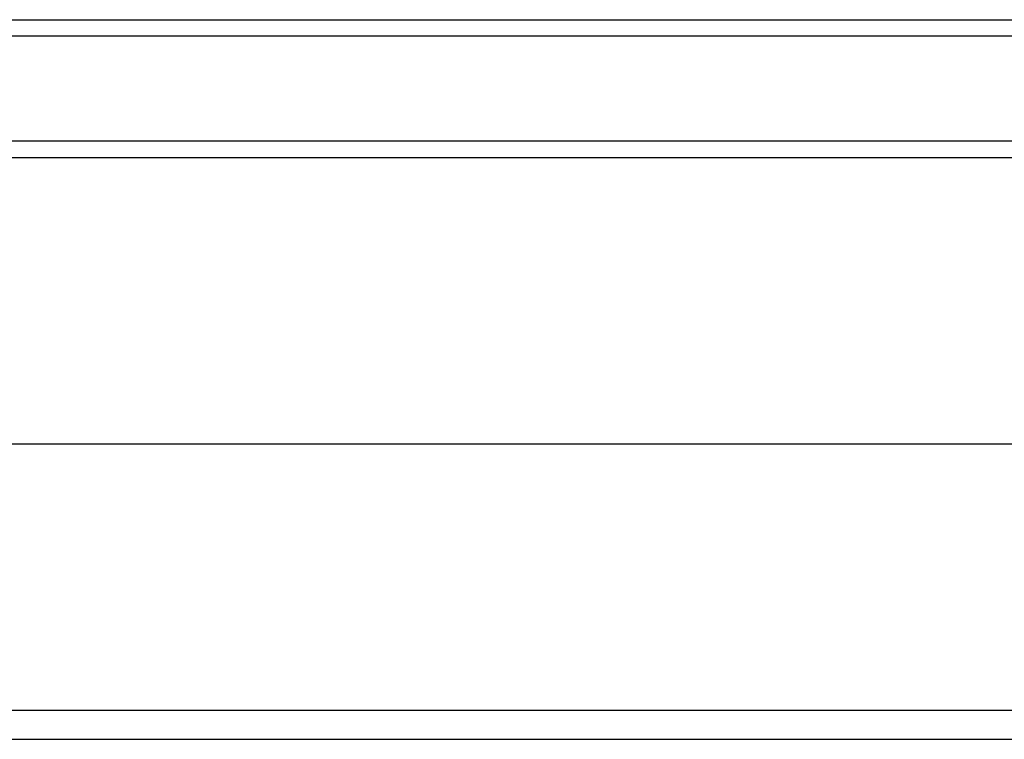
# Model space of a CAD drawing. Header units: millimetres. Extents: x 15 to 2005, y -26 to 622.
# Tile 473 of 656: x 146.47 to 152.55, y -15.94 to -11.49. Entities that reach past the tile are written whole.
import ezdxf

# ---------------------------------------------------------------- set-up
doc = ezdxf.new("R2010")
doc.units = ezdxf.units.MM

msp = doc.modelspace()

# ---------------------------------------------------------------- linework, layer by layer
at = {"color": 7, "linetype": 'Continuous'}
for p, q in [((80.9965, -11.4932), (167.9668, -11.4932)), ((91.9817, -11.5932), (156.9817, -11.5932)), ((91.9817, -12.2432), (156.9817, -12.2432)), ((94.4799, -12.3449), (154.4834, -12.3449)), ((154.5144, -14.1176), (94.449, -14.1176)), ((155.8964, -15.7646), (93.067, -15.7646)), ((91.6035, -15.9432), (157.3598, -15.9432))]:
    msp.add_line(p, q, dxfattribs=at)

doc.saveas('drawing.dxf')
